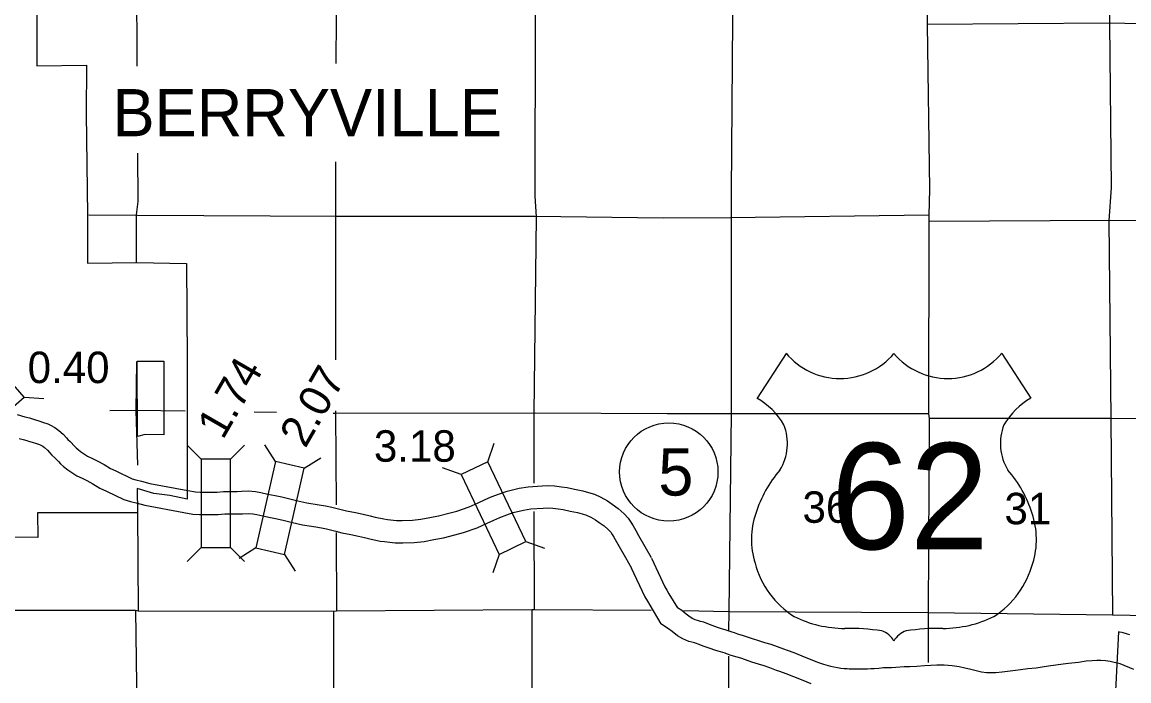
# Model space of a CAD drawing. Extents: x 77230 to 630905, y 790554 to 1662844.
# Drawn here: x 424390 to 454103, y 1582459 to 1600152 of the extents above; entities that cross this region are included whole.
import ezdxf

# ---------------------------------------------------------------- set-up
doc = ezdxf.new("R2010")
doc.units = 0
for name, color, linetype in [('Level 12', 7, 'Continuous'), ('Level 15', 7, 'Continuous'), ('Level 16', 7, 'Continuous'), ('Level 19', 7, 'Continuous'), ('Level 23', 7, 'Continuous'), ('Level 25', 7, 'Continuous'), ('Level 27', 7, 'Continuous'), ('Level 32', 7, 'Continuous'), ('Level 33', 7, 'Continuous')]:
    doc.layers.add(name, color=color, linetype=linetype)

msp = doc.modelspace()

# ---------------------------------------------------------------- linework, layer by layer
at = {"layer": 'Level 12'}
for points in [[(423493, 1601608), (424813, 1601616), (424781, 1600318), (424786, 1598977), (426119, 1598998)], [(426119, 1598998), (426111, 1597685), (426148, 1594973)], [(426148, 1594973), (426145, 1593680), (427468, 1593693), (428800, 1593672), (428824, 1591043)], [(427491, 1589027), (427478, 1591044), (428195, 1591043)], [(428195, 1591043), (428195, 1589069), (427693, 1589077), (427491, 1589027)], [(428824, 1591043), (428824, 1587340)], [(427480, 1587628), (427489, 1586973), (424806, 1586974)], [(428824, 1587340), (428352, 1587440), (427924, 1587492), (427480, 1587628)], [(424806, 1586974), (424809, 1586314), (423489, 1586319)], [(454126, 1583699), (454070, 1583716), (454017, 1583732), (453981, 1583741), (453951, 1583749), (453915, 1583757), (453855, 1583770), (453823, 1583775), (453708, 1581490), (453770, 1581462), (453847, 1581430), (453925, 1581402), (454003, 1581377), (454103, 1581350)]]:
    msp.add_lwpolyline(points, dxfattribs=at)
at = {"layer": 'Level 15'}
for points in [[(448579, 1623427), (448578, 1621533), (448613, 1616238), (448667, 1610910), (448668, 1610730), (448686, 1605516), (448691, 1605330), (448691, 1600264), (448692, 1600088), (448750, 1595664)], [(448750, 1595664), (448736, 1594965), (448736, 1594801), (448728, 1589630), (448741, 1589510), (448717, 1584300), (448712, 1582953)], [(441280, 1584345), (438140, 1584363), (438078, 1584367), (432829, 1584327), (432747, 1584323), (427509, 1584334), (427433, 1584348), (423812, 1584349)], [(458065, 1584153), (454134, 1584213), (453662, 1584221), (448713, 1584286), (443352, 1584315), (442153, 1584336)]]:
    msp.add_lwpolyline(points, dxfattribs=at)
at = {"layer": 'Level 16'}
for points in [[(453314, 1624042), (453329, 1621471), (453442, 1616149), (453503, 1610766), (453547, 1605448), (453585, 1600111), (453627, 1595706)], [(443403, 1617388), (443410, 1616234), (443425, 1610918), (443362, 1606852), (443382, 1605539), (443458, 1600230), (443424, 1595582)], [(432799, 1615999), (432827, 1610889), (432858, 1605603), (432818, 1600275), (432814, 1599044)], [(438212, 1611007), (438212, 1610880), (438165, 1605530), (438163, 1600215), (438157, 1595478)], [(427459, 1601362), (427473, 1598965)], [(456917, 1600054), (453576, 1600123), (448692, 1600088)], [(427487, 1596636), (427495, 1595332)], [(432805, 1596396), (432802, 1595401)], [(453627, 1595706), (453565, 1594817), (453618, 1589497), (453662, 1584221)], [(427495, 1595332), (427450, 1594975), (427451, 1593674)], [(432802, 1595401), (432805, 1591079)], [(438157, 1595478), (438192, 1594924), (438124, 1589651), (438130, 1587769)], [(443424, 1595582), (443429, 1594909), (443426, 1589642), (443360, 1584315), (443358, 1583816)], [(441601, 1594890), (438160, 1594932), (432826, 1594929), (427484, 1594959), (426183, 1594965)], [(448736, 1594965), (443407, 1594895), (441601, 1594890)], [(457139, 1594784), (453621, 1594824), (448736, 1594801)], [(427463, 1591025), (427439, 1589718), (427485, 1588251)], [(428770, 1589702), (427455, 1589722), (426743, 1589711)], [(432806, 1589715), (432806, 1589655), (432817, 1587187)], [(431218, 1589666), (430615, 1589675)], [(441704, 1589628), (438160, 1589647), (432810, 1589643), (432743, 1589644)], [(448728, 1589630), (443420, 1589632), (441704, 1589628)], [(457630, 1589450), (453628, 1589503), (448741, 1589510)], [(427489, 1587027), (427509, 1584334)], [(438132, 1587006), (438140, 1584363)], [(432820, 1586444), (432829, 1584327)], [(427433, 1584348), (427507, 1579064), (427550, 1574152)], [(438078, 1584367), (438079, 1579005), (438055, 1573756), (438127, 1568402), (438144, 1563090), (438236, 1557783), (438231, 1552483)], [(432747, 1584323), (432761, 1579016), (432801, 1573730), (432870, 1568435), (432918, 1563173), (432919, 1562575)], [(443356, 1583124), (443344, 1578984), (443399, 1573708), (443505, 1568339), (443502, 1563058), (443497, 1557820), (443540, 1552520)]]:
    msp.add_lwpolyline(points, dxfattribs=at)
at = {"layer": 'Level 19'}
for p, q in [((424443, 1590083), (424969, 1590047)), ((431192, 1588348), (430910, 1588795)), ((436890, 1588343), (437066, 1588841)), ((429194, 1588415), (428820, 1588788)), ((429986, 1588416), (430359, 1588789)), ((431964, 1588172), (432411, 1588454)), ((436176, 1588001), (435678, 1588177)), ((437914, 1586199), (438412, 1586023)), ((429195, 1586039), (428822, 1585666)), ((429987, 1586040), (430361, 1585667)), ((430665, 1586031), (430218, 1585750)), ((431437, 1585855), (431719, 1585409)), ((437200, 1585857), (437024, 1585360))]:
    msp.add_line(p, q, dxfattribs=at)
for points in [[(422651, 1588522), (424443, 1590083), (423922, 1590680), (422131, 1589120)], [(429194, 1588415), (429195, 1586039), (429987, 1586040), (429986, 1588416)], [(431437, 1585855), (431964, 1588172), (431192, 1588348), (430665, 1586031)], [(436176, 1588001), (437200, 1585857), (437914, 1586199), (436890, 1588343)]]:
    msp.add_lwpolyline(points, close=True, dxfattribs=at)
at = {"layer": 'Level 23'}
for points in [[(424255, 1589613), (424459, 1589553), (424584, 1589524), (424698, 1589486), (424746, 1589471), (424838, 1589441), (424962, 1589403), (425076, 1589362), (425151, 1589330), (425271, 1589265), (425372, 1589186), (425487, 1589085), (425581, 1588986), (425618, 1588940), (425680, 1588888), (425804, 1588757), (425844, 1588714), (425890, 1588670), (425960, 1588616), (426148, 1588497), (426263, 1588444), (426402, 1588371), (426594, 1588274), (426761, 1588164), (426905, 1588103), (427341, 1587889), (427444, 1587857), (427597, 1587826), (427820, 1587761), (428840, 1587572), (429040, 1587534), (429168, 1587529), (429330, 1587527), (429476, 1587527), (429626, 1587527), (429797, 1587541), (430003, 1587546), (430163, 1587546), (430278, 1587550), (430465, 1587559), (430651, 1587544), (430802, 1587521), (430989, 1587477), (431182, 1587434), (431365, 1587398), (431574, 1587350), (431790, 1587296), (432029, 1587241), (432366, 1587189), (432531, 1587164), (432703, 1587129), (432957, 1587058), (433100, 1587024), (433338, 1586977), (433548, 1586934), (433730, 1586892), (433864, 1586855), (434101, 1586808), (434199, 1586795), (434438, 1586764), (434597, 1586766), (434869, 1586775), (435093, 1586799), (435332, 1586843), (435571, 1586888), (435850, 1586961), (436061, 1587020), (436388, 1587131), (436630, 1587240), (436806, 1587319), (436982, 1587402), (437202, 1587487), (437409, 1587558), (437736, 1587634), (437979, 1587674), (438353, 1587702), (438501, 1587704), (438683, 1587695), (438867, 1587675), (439024, 1587649), (439220, 1587608), (439439, 1587564), (439592, 1587520), (439753, 1587472), (439931, 1587392), (440103, 1587293), (440227, 1587209), (440392, 1587093), (440549, 1586950), (440657, 1586829), (440734, 1586724), (440797, 1586620), (440868, 1586495), (440941, 1586368), (441110, 1586070), (441275, 1585772)], [(424307, 1588972), (424421, 1588946), (424512, 1588916), (424564, 1588899), (424659, 1588868), (424771, 1588834), (424854, 1588804), (424891, 1588788), (424942, 1588761), (424989, 1588724), (425071, 1588652), (425128, 1588591), (425187, 1588518), (425269, 1588450), (425365, 1588348), (425417, 1588291), (425499, 1588215), (425614, 1588125), (425861, 1587968), (425999, 1587905), (426128, 1587838), (426292, 1587754), (426477, 1587633), (426656, 1587557), (427121, 1587328), (427297, 1587275), (427452, 1587243), (427681, 1587176), (428730, 1586982), (428973, 1586936), (429153, 1586929), (429327, 1586927), (429477, 1586927), (429651, 1586927), (429828, 1586942), (430010, 1586946), (430174, 1586946), (430303, 1586950), (430456, 1586958), (430582, 1586948), (430687, 1586932), (430856, 1586892), (431059, 1586847), (431240, 1586811), (431435, 1586767), (431651, 1586713), (431916, 1586652), (432275, 1586596), (432426, 1586574), (432562, 1586545), (432808, 1586476), (432973, 1586438), (433219, 1586389), (433421, 1586348), (433583, 1586310), (433725, 1586271), (434004, 1586215), (434122, 1586200), (434403, 1586163), (434612, 1586166), (434912, 1586177), (435180, 1586205), (435441, 1586253), (435702, 1586302), (436007, 1586381), (436239, 1586447), (436608, 1586572), (436875, 1586692), (437058, 1586774), (437219, 1586851), (437406, 1586923), (437575, 1586980), (437853, 1587045), (438050, 1587077), (438380, 1587102), (438491, 1587104), (438637, 1587097), (438785, 1587081), (438913, 1587059), (439100, 1587020), (439297, 1586981), (439424, 1586944), (439543, 1586909), (439657, 1586857), (439785, 1586784), (439886, 1586715), (440016, 1586624), (440123, 1586526), (440191, 1586451), (440234, 1586392), (440279, 1586316), (440348, 1586197), (440419, 1586071), (440586, 1585777), (440750, 1585482)], [(441283, 1585755), (441645, 1584988), (441696, 1584898), (441754, 1584799), (441981, 1584421)], [(440741, 1585499), (441112, 1584712), (441176, 1584598), (441238, 1584493), (441541, 1583988)], [(454238, 1582767), (453874, 1582914), (453669, 1582960), (453600, 1582977), (453477, 1582999), (453352, 1583003), (453244, 1583002), (453116, 1582996), (452955, 1582985), (452747, 1582951), (452484, 1582924), (452342, 1582908), (452146, 1582883), (451949, 1582854), (451774, 1582826), (451617, 1582803), (451394, 1582780), (451192, 1582755), (451056, 1582735), (450846, 1582709), (450699, 1582692), (450529, 1582678), (450395, 1582671), (450278, 1582676), (450147, 1582696), (449969, 1582735), (449826, 1582770), (449701, 1582801), (449546, 1582835), (449362, 1582862), (449144, 1582877), (448950, 1582877), (448783, 1582868), (448616, 1582860), (448412, 1582843), (448226, 1582835), (448067, 1582833), (447848, 1582820), (447728, 1582813), (447519, 1582806), (447391, 1582790), (447269, 1582783), (447174, 1582780), (447087, 1582776), (447017, 1582774), (446961, 1582773), (446881, 1582772), (446809, 1582775), (446725, 1582776), (446652, 1582777), (446598, 1582778), (446540, 1582782), (446462, 1582787), (446371, 1582795), (446284, 1582810), (446183, 1582830), (446104, 1582846), (445912, 1582903), (445778, 1582947), (445575, 1583027), (445329, 1583123), (445117, 1583210), (444934, 1583277), (444844, 1583308), (444668, 1583370), (444497, 1583436), (444329, 1583482), (444167, 1583535), (444003, 1583591), (443868, 1583636), (443761, 1583670), (443608, 1583716), (443515, 1583747), (443451, 1583769), (443262, 1583829), (443165, 1583861), (443058, 1583893), (442916, 1583948), (442758, 1584006), (442691, 1584035), (442602, 1584058), (442519, 1584083), (442463, 1584095), (442439, 1584105), (442395, 1584124), (442323, 1584166), (442218, 1584249), (442098, 1584348), (441981, 1584421)], [(445574, 1582382), (445355, 1582469), (445106, 1582566), (444900, 1582650), (444733, 1582712), (444646, 1582742), (444460, 1582807), (444309, 1582866), (444156, 1582907), (443977, 1582966), (443811, 1583022), (443681, 1583066), (443584, 1583097), (443427, 1583144), (443323, 1583178), (443263, 1583199), (443078, 1583258), (442986, 1583288), (442863, 1583325), (442704, 1583386), (442536, 1583448), (442495, 1583466), (442439, 1583481), (442369, 1583502), (442285, 1583520), (442205, 1583553), (442124, 1583588), (441986, 1583668), (441841, 1583782), (441747, 1583860), (441541, 1583988)]]:
    msp.add_lwpolyline(points, dxfattribs=at)
at = {"layer": 'Level 25'}
for p, q in [((444900, 1591256), (444121, 1590052)), ((450691, 1591256), (451470, 1590052))]:
    msp.add_line(p, q, dxfattribs=at)
for centre, radius, start, end in [((446351, 1592477), 1896, 220.075, 319.6701), ((449241, 1592477), 1896, 220.3299, 319.925), ((443104, 1588303), 2024, 30.7809, 59.9883), ((452488, 1588303), 2024, 120.0117, 149.2191), ((443549, 1588837), 1387, 328.8105, 21.2108), ((452043, 1588837), 1387, 158.7892, 211.1895), ((447176, 1585994), 3236, 138.9565, 162.6913), ((448415, 1585994), 3236, 17.3087, 41.0435), ((446108, 1586259), 2138, 160.9576, 197.3819), ((449484, 1586259), 2138, 342.6181, 19.0424), ((446456, 1586265), 2474, 195.1074, 237.1312), ((449135, 1586265), 2474, 302.8688, 344.8926), ((446502, 1587044), 3177, 244.0771, 269.5779), ((449089, 1587044), 3177, 270.4221, 295.9229), ((446576, 1578048), 5820, 81.1942, 90.9539), ((447304, 1583266), 558, 28.0342, 72.9864), ((448288, 1583266), 558, 107.0136, 151.9658), ((449016, 1578048), 5820, 89.0461, 98.8058)]:
    msp.add_arc(centre, radius, start, end, dxfattribs=at)
at = {"layer": 'Level 33'}
msp.add_circle((441752, 1588070), 1320, dxfattribs=at)

# ---------------------------------------------------------------- texts
at = {"layer": 'Level 16'}
for s, p in [('36', (445341, 1586705)), ('31', (450763, 1586665))]:
    msp.add_text(s, height=844.8, dxfattribs=at).set_placement(p)
at = {"layer": 'Level 25'}
msp.add_text('62', height=2851.2, dxfattribs=at).set_placement((446105, 1585996))
at = {"layer": 'Level 27'}
msp.add_text('BERRYVILLE', height=1267.2, dxfattribs=at).set_placement((426817, 1597087))
at = {"layer": 'Level 32'}
for s, p in [('0.40', (424538, 1590457)), ('3.18', (433834, 1588345))]:
    msp.add_text(s, height=844.8, dxfattribs=at).set_placement(p)
for s, p in [('1.74', (429780, 1588913)), ('2.07', (431993, 1588683))]:
    msp.add_text(s, height=844.8, rotation=60, dxfattribs=at).set_placement(p)
at = {"layer": 'Level 33'}
msp.add_text('5', height=1267, dxfattribs=at).set_placement((441469, 1587437))

doc.saveas('drawing.dxf')
